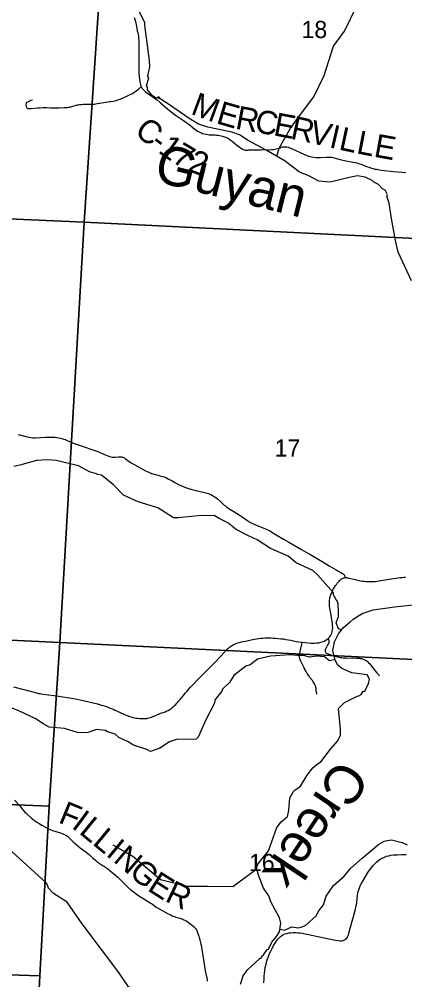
# Model space of a CAD drawing. Extents: x 0 to 34, y 0 to 22.
# Drawn here: x 3.946 to 4.884, y 16.555 to 18.895 of the extents above; entities that cross this region are included whole.
import ezdxf

# ---------------------------------------------------------------- set-up
doc = ezdxf.new("R2010")
doc.units = 0
for name, color, linetype in [('GM_X_County_Road', 7, 'Continuous'), ('GM_X_County_Road_Text', 7, 'Continuous'), ('GM_X_Minor_River', 7, 'Continuous'), ('GM_X_Minor_River_Text', 7, 'Continuous'), ('GM_X_Section', 7, 'Continuous'), ('GM_X_Section_Text', 7, 'Continuous'), ('GM_X_State_Route', 7, 'Continuous'), ('GM_X_Township_Road', 7, 'Continuous'), ('GM_X_Township_Road_Text', 7, 'Continuous')]:
    doc.layers.add(name, color=color, linetype=linetype)

msp = doc.modelspace()

# ---------------------------------------------------------------- linework, layer by layer
at = {"layer": 'GM_X_County_Road'}
for points in [[(4.2252, 18.8992), (4.2267, 18.8949), (4.2283, 18.8894), (4.2307, 18.8786), (4.2329, 18.8674), (4.2339, 18.8626), (4.2348, 18.8581), (4.2355, 18.8535), (4.236, 18.8486), (4.2363, 18.8437), (4.2365, 18.8391), (4.2368, 18.833), (4.2369, 18.8274), (4.237, 18.8217), (4.237, 18.8009), (4.2367, 18.773), (4.2367, 18.7676), (4.2369, 18.7619), (4.2372, 18.7577), (4.2375, 18.7538), (4.2379, 18.7507), (4.2383, 18.7477), (4.2391, 18.7433), (4.24, 18.7391), (4.2409, 18.7356), (4.2418, 18.7328), (4.2429, 18.7301), (4.2438, 18.7284), (4.2448, 18.7266), (4.246, 18.725), (4.2477, 18.7231), (4.2495, 18.7213), (4.2526, 18.7188), (4.2655, 18.7096), (4.2704, 18.7063), (4.2748, 18.7033), (4.281, 18.6988), (4.2893, 18.692), (4.3075, 18.6762), (4.3257, 18.6612), (4.3427, 18.6499), (4.3508, 18.6444), (4.3535, 18.6428), (4.3559, 18.6411), (4.358, 18.6394), (4.3727, 18.6276), (4.376, 18.6251), (4.3797, 18.6228), (4.3837, 18.6206), (4.3864, 18.6193), (4.3891, 18.6182), (4.3918, 18.6173), (4.3967, 18.6159), (4.4009, 18.615), (4.4048, 18.6144), (4.4078, 18.614), (4.4105, 18.6138), (4.4223, 18.6134), (4.4263, 18.6132), (4.4298, 18.6129), (4.4334, 18.6123), (4.437, 18.6115), (4.44, 18.6107), (4.4428, 18.6098), (4.4462, 18.6087), (4.4492, 18.6075), (4.4521, 18.6062), (4.4551, 18.6044), (4.4592, 18.6017), (4.4635, 18.5983), (4.4755, 18.5887), (4.4862, 18.5801), (4.4886, 18.5788), (4.4907, 18.5778), (4.4933, 18.5769), (4.4958, 18.5764), (4.4986, 18.5763), (4.5012, 18.5764), (4.5039, 18.5768), (4.5076, 18.5771), (4.5121, 18.5773), (4.5348, 18.5775), (4.5598, 18.578), (4.5641, 18.5782), (4.5677, 18.5785), (4.5711, 18.5792), (4.574, 18.5801), (4.5783, 18.5816), (4.5804, 18.5824), (4.5832, 18.5834), (4.5866, 18.5843), (4.5895, 18.5847), (4.5928, 18.5847), (4.5966, 18.5843), (4.6, 18.5836), (4.6039, 18.5821), (4.6172, 18.5764), (4.6312, 18.57), (4.6442, 18.5641), (4.648, 18.5626), (4.6525, 18.5611), (4.6571, 18.56), (4.6627, 18.559), (4.6682, 18.5585), (4.6733, 18.5583), (4.6792, 18.5584), (4.6925, 18.559), (4.699, 18.5594), (4.7031, 18.5596), (4.7068, 18.5593), (4.7099, 18.5586), (4.7199, 18.5554), (4.727, 18.5536), (4.7403, 18.5505), (4.7573, 18.5472), (4.764, 18.546), (4.7694, 18.5447), (4.7735, 18.5434), (4.7775, 18.5419), (4.7887, 18.5375), (4.7987, 18.5339), (4.8028, 18.5326), (4.807, 18.5314), (4.811, 18.5304), (4.815, 18.5297), (4.8266, 18.5278), (4.8568, 18.5245), (4.8868, 18.5216)], [(3.9429, 17.8835), (3.9615, 17.8787), (3.9655, 17.8778), (3.9694, 17.877), (3.9741, 17.8763), (3.9783, 17.8759), (3.9815, 17.8758), (3.9852, 17.8758), (4.0091, 17.8772), (4.018, 17.8775), (4.0227, 17.8776), (4.0275, 17.8775), (4.0322, 17.8772), (4.037, 17.8767), (4.0414, 17.8758), (4.046, 17.8748), (4.0495, 17.8739), (4.0533, 17.8727), (4.0572, 17.8712), (4.0608, 17.8697), (4.077, 17.8628), (4.096, 17.8558), (4.1296, 17.8451), (4.1317, 17.8443), (4.1343, 17.8433), (4.153, 17.8348), (4.1573, 17.833), (4.1614, 17.8314), (4.1658, 17.83), (4.1693, 17.8291), (4.1727, 17.8285), (4.1759, 17.8282), (4.1788, 17.8283), (4.1868, 17.829), (4.1895, 17.8293), (4.1917, 17.8293), (4.1942, 17.8292), (4.1963, 17.8288), (4.1984, 17.8283), (4.2, 17.8276), (4.2015, 17.8266), (4.2042, 17.8248), (4.2132, 17.8178), (4.218, 17.8144), (4.2268, 17.8095), (4.2403, 17.8023), (4.2452, 17.7996), (4.2528, 17.7955), (4.2569, 17.7935), (4.2611, 17.7916), (4.2641, 17.7902), (4.2671, 17.7891), (4.2705, 17.7878), (4.2741, 17.7868), (4.2861, 17.7836), (4.2902, 17.7825), (4.294, 17.7815), (4.298, 17.7803), (4.3037, 17.778), (4.3082, 17.7759), (4.3175, 17.7709), (4.3239, 17.7672), (4.3349, 17.7615), (4.3443, 17.7571), (4.351, 17.7543), (4.3566, 17.7525), (4.3612, 17.7511), (4.3658, 17.7498), (4.3825, 17.7457), (4.3994, 17.7415), (4.4026, 17.7406), (4.4059, 17.7397), (4.4091, 17.7386), (4.4122, 17.7372), (4.4158, 17.7355), (4.4187, 17.7338), (4.4211, 17.7323), (4.4234, 17.7308), (4.4286, 17.7265), (4.4364, 17.7194), (4.4447, 17.712), (4.4473, 17.7097), (4.45, 17.7077), (4.4583, 17.7018), (4.4679, 17.6958), (4.4807, 17.6881), (4.4833, 17.6865), (4.4857, 17.685), (4.488, 17.6835), (4.4903, 17.6818), (4.5018, 17.6734), (4.5037, 17.6721), (4.5055, 17.6711), (4.513, 17.6673), (4.5284, 17.6606), (4.5453, 17.6536), (4.5484, 17.6523), (4.5519, 17.6507), (4.5544, 17.6495), (4.557, 17.6482), (4.5596, 17.6465), (4.5628, 17.6446), (4.5884, 17.6288), (4.6015, 17.6215), (4.6324, 17.604), (4.6439, 17.5975), (4.653, 17.5919), (4.6829, 17.5741), (4.7003, 17.5637), (4.7168, 17.5544), (4.732, 17.5454), (4.734, 17.5441), (4.7352, 17.5432), (4.7359, 17.5425), (4.7364, 17.5418), (4.7371, 17.5407), (4.7375, 17.5397), (4.7379, 17.5386), (4.739, 17.535)], [(3.9319, 17.2694), (3.9755, 17.2575), (3.9929, 17.2532), (3.9963, 17.2525), (3.9995, 17.2519), (4.0028, 17.2514), (4.0307, 17.2476), (4.0727, 17.2417), (4.0785, 17.2407), (4.0826, 17.24), (4.0868, 17.239), (4.0942, 17.2374), (4.1048, 17.2348), (4.1357, 17.2274), (4.1412, 17.2259), (4.1461, 17.2246), (4.1504, 17.2233), (4.1549, 17.2218), (4.1592, 17.2202), (4.1628, 17.2189), (4.1667, 17.2174), (4.1704, 17.2159), (4.1743, 17.2143), (4.1782, 17.2126), (4.1821, 17.2109), (4.2001, 17.2028), (4.2085, 17.199), (4.2118, 17.1977), (4.2151, 17.1966), (4.2184, 17.1956), (4.2223, 17.1946), (4.2263, 17.1938), (4.2302, 17.1931), (4.2341, 17.1926), (4.238, 17.1922), (4.2415, 17.192), (4.2446, 17.1919), (4.2477, 17.1918), (4.2506, 17.1919), (4.2532, 17.192), (4.256, 17.1923), (4.2585, 17.1927), (4.2612, 17.1933), (4.264, 17.194), (4.2672, 17.1951), (4.2709, 17.1967), (4.2757, 17.1987), (4.2865, 17.2034), (4.2897, 17.2047), (4.2931, 17.2058), (4.3005, 17.2085), (4.3031, 17.2096), (4.3054, 17.2107), (4.3077, 17.2118), (4.3102, 17.2132), (4.3126, 17.2147), (4.315, 17.2164), (4.3173, 17.218), (4.3197, 17.2199), (4.3216, 17.2216), (4.3238, 17.2236), (4.3267, 17.2263), (4.3293, 17.2291), (4.3315, 17.2314), (4.3336, 17.2339), (4.3371, 17.2379), (4.3452, 17.2482), (4.3495, 17.2534), (4.3536, 17.2581), (4.3622, 17.2679), (4.3694, 17.2756), (4.38, 17.2867), (4.4003, 17.3073), (4.4193, 17.3263), (4.4371, 17.3449), (4.4504, 17.3593), (4.4526, 17.3615), (4.4549, 17.3636), (4.4576, 17.3657), (4.4597, 17.3673), (4.4621, 17.369), (4.4648, 17.3705), (4.4676, 17.3719), (4.4705, 17.3732), (4.4737, 17.3745), (4.478, 17.3759), (4.4841, 17.3776), (4.4896, 17.3791), (4.4963, 17.3806), (4.507, 17.383), (4.5131, 17.3842), (4.5181, 17.3851), (4.5233, 17.386), (4.5283, 17.3868), (4.5338, 17.3874), (4.5383, 17.3878), (4.5434, 17.3882), (4.5476, 17.3884), (4.5521, 17.3886), (4.5577, 17.3883), (4.564, 17.388), (4.5704, 17.3875), (4.5763, 17.387), (4.5822, 17.3864), (4.5884, 17.3856), (4.5945, 17.3846), (4.6, 17.3837), (4.6064, 17.3824), (4.613, 17.3811), (4.6193, 17.3799), (4.6252, 17.379), (4.6346, 17.3777), (4.6561, 17.3758), (4.66, 17.3756), (4.6641, 17.3756), (4.6694, 17.376), (4.6746, 17.3766), (4.6793, 17.3776), (4.6839, 17.379), (4.6879, 17.3805), (4.692, 17.3826), (4.6953, 17.3848), (4.6977, 17.3869), (4.701, 17.3903), (4.7028, 17.3929), (4.7048, 17.3962), (4.7063, 17.3997), (4.7076, 17.404), (4.7084, 17.4084), (4.7086, 17.4121), (4.7084, 17.4183), (4.7079, 17.4238), (4.7073, 17.428), (4.7066, 17.4331), (4.7028, 17.4529), (4.7021, 17.457), (4.7014, 17.4614), (4.701, 17.465), (4.7008, 17.4685), (4.7007, 17.4716), (4.7007, 17.4748), (4.7009, 17.4776), (4.7011, 17.4803), (4.7015, 17.4832), (4.7019, 17.486), (4.7026, 17.4886), (4.7034, 17.4912), (4.7042, 17.4937), (4.7054, 17.4968), (4.7063, 17.4991), (4.7073, 17.5015), (4.7087, 17.5041), (4.71, 17.5066), (4.7114, 17.5091), (4.7129, 17.5117), (4.7157, 17.5161), (4.7175, 17.5187), (4.7198, 17.5217), (4.722, 17.5244), (4.7239, 17.5266), (4.7262, 17.5287), (4.7289, 17.5309), (4.7302, 17.5319), (4.7316, 17.5326), (4.7328, 17.5333), (4.7344, 17.5339), (4.7359, 17.5344), (4.7372, 17.5347), (4.739, 17.535)], [(4.739, 17.535), (4.7404, 17.535), (4.7418, 17.535), (4.744, 17.5347), (4.7463, 17.5342), (4.7563, 17.5318), (4.7661, 17.5294), (4.7719, 17.5281), (4.7765, 17.5273), (4.781, 17.5267), (4.7854, 17.5261), (4.7903, 17.5258), (4.7945, 17.5256), (4.7987, 17.5254), (4.8034, 17.5254), (4.808, 17.5256), (4.8121, 17.5259), (4.8164, 17.5264), (4.8211, 17.527), (4.8257, 17.5277), (4.8622, 17.5336), (4.868, 17.5345), (4.8732, 17.5351), (4.878, 17.5356), (4.882, 17.536), (4.8861, 17.5361)]]:
    msp.add_lwpolyline(points, dxfattribs=at)
at = {"layer": 'GM_X_Minor_River'}
for points in [[(4.5737, 18.5643), (4.5782, 18.5812), (4.6058, 18.6297), (4.6228, 18.6531), (4.6625, 18.7061), (4.6876, 18.7585), (4.6984, 18.7915), (4.7101, 18.8299), (4.737, 18.8666), (4.7672, 18.9276), (4.8352, 19.0154), (4.8515, 19.0297)], [(4.9003, 18.2577), (4.8791, 18.3033), (4.8681, 18.3276), (4.8613, 18.3564), (4.8514, 18.41), (4.8461, 18.4472), (4.8404, 18.4647), (4.8423, 18.4677), (4.8366, 18.4791), (4.8294, 18.4825), (4.82, 18.4931), (4.8086, 18.4981), (4.8048, 18.5026), (4.7874, 18.5106), (4.7693, 18.5135), (4.753, 18.5108), (4.702, 18.4986), (4.6744, 18.5012), (4.6491, 18.5144), (4.6279, 18.5231), (4.5969, 18.5466), (4.5927, 18.5492), (4.5466, 18.5761), (4.5027, 18.5999), (4.4819, 18.614), (4.4634, 18.6204), (4.4044, 18.632), (4.3821, 18.6399), (4.3571, 18.6555), (4.311, 18.6869), (4.2886, 18.7013), (4.2852, 18.7066), (4.283, 18.7043), (4.2856, 18.7032), (4.2833, 18.7036), (4.2849, 18.7055), (4.2788, 18.7032), (4.2701, 18.7088), (4.258, 18.7236), (4.2576, 18.7301), (4.2557, 18.7327), (4.261, 18.7529), (4.2587, 18.7567), (4.2632, 18.7795), (4.2625, 18.7951), (4.251, 18.881), (4.251, 18.8867), (4.231, 18.928)], [(4.7303, 17.4078), (4.723, 17.4102), (4.717, 17.425), (4.7226, 17.4402), (4.7226, 17.4489), (4.7219, 17.4732), (4.7109, 17.4934), (4.7109, 17.4983), (4.6719, 17.5419), (4.6598, 17.5525), (4.6197, 17.5711), (4.6, 17.587), (4.5573, 17.6062), (4.5248, 17.6271), (4.5036, 17.6365), (4.5002, 17.6388), (4.4733, 17.6524), (4.4529, 17.6687), (4.4325, 17.6789), (4.4204, 17.6865), (4.3977, 17.6853), (4.3894, 17.6868), (4.3327, 17.6806), (4.321, 17.6806), (4.2828, 17.7048), (4.2347, 17.7199), (4.1996, 17.7361), (4.175, 17.7615), (4.1462, 17.7846), (4.1368, 17.7865), (4.1334, 17.7876), (4.1167, 17.7925), (4.0899, 17.8073), (4.0358, 17.8208), (4.0146, 17.8223), (3.9878, 17.8203), (3.947, 17.8092), (3.9326, 17.8061)], [(4.6465, 17.0541), (4.6598, 17.0714), (4.6708, 17.0805), (4.6799, 17.0863), (4.7029, 17.1171), (4.7203, 17.1369), (4.7274, 17.1506), (4.7274, 17.1662), (4.7228, 17.2163), (4.7376, 17.2308), (4.7682, 17.2461), (4.7723, 17.2472), (4.778, 17.2503), (4.7825, 17.2587), (4.7856, 17.2575), (4.7954, 17.2765), (4.798, 17.288), (4.7923, 17.2982), (4.7553, 17.3031), (4.7307, 17.314), (4.7212, 17.322), (4.7148, 17.3341), (4.7091, 17.3573), (4.7132, 17.379), (4.7227, 17.398), (4.7351, 17.414), (4.7514, 17.4277), (4.7586, 17.4342), (4.7801, 17.4479), (4.8069, 17.4563), (4.8591, 17.4641), (4.9196, 17.4703)], [(4.7144, 17.3358), (4.7008, 17.3322), (4.6887, 17.3424), (4.6694, 17.3439), (4.6517, 17.3416), (4.6384, 17.3453), (4.6226, 17.3453), (4.6048, 17.3472), (4.5572, 17.344), (4.5258, 17.3367), (4.5073, 17.323), (4.4975, 17.3196), (4.468, 17.2963), (4.457, 17.2799), (4.4404, 17.2636), (4.4389, 17.2582), (4.4223, 17.238), (4.42, 17.2278), (4.3997, 17.189), (4.3812, 17.1464), (4.3759, 17.1418), (4.3645, 17.1406), (4.3309, 17.1417), (4.3113, 17.1355), (4.2878, 17.1195), (4.2652, 17.1115), (4.2561, 17.1164), (4.2236, 17.1266), (4.2088, 17.1361), (4.188, 17.1455), (4.1789, 17.1538), (4.1612, 17.1591), (4.1585, 17.1603), (4.1555, 17.1629), (4.1336, 17.1655), (4.1124, 17.1575), (4.0901, 17.157), (4.0561, 17.1672), (4.0186, 17.1706), (4.0035, 17.1793), (3.9861, 17.191), (3.9464, 17.2095), (3.9241, 17.219)], [(4.4842, 16.545), (4.4906, 16.5648), (4.5008, 16.58), (4.5117, 16.5891), (4.5314, 16.6074), (4.5363, 16.609), (4.5348, 16.6112), (4.5401, 16.6162), (4.5491, 16.6291), (4.5525, 16.6299), (4.5608, 16.6474), (4.5714, 16.6611), (4.5793, 16.6725), (4.5827, 16.6934), (4.58, 16.7029), (4.5793, 16.7067), (4.5577, 16.7451), (4.5535, 16.7603), (4.5399, 16.7788), (4.5282, 16.8104), (4.5232, 16.8282), (4.5266, 16.837), (4.5519, 16.8693), (4.5727, 16.9264), (4.5832, 16.9401), (4.5987, 16.9534), (4.6021, 16.9679), (4.604, 16.999), (4.6123, 17.0131), (4.616, 17.0173), (4.63, 17.0268), (4.6465, 17.0541)], [(4.3191, 16.2364), (4.3286, 16.2594), (4.3296, 16.2772), (4.3221, 16.3181), (4.3114, 16.3507), (4.2973, 16.4225), (4.2824, 16.453), (4.2655, 16.4703), (4.2519, 16.4836), (4.2367, 16.5167), (4.2116, 16.538), (4.1877, 16.5733), (4.0987, 16.692), (4.0621, 16.7448), (4.0288, 16.766), (4.0171, 16.7789), (4.0136, 16.7881), (4.0099, 16.7928), (3.9283, 16.8675), (3.9083, 16.905)], [(4.5803, 16.6784), (4.5914, 16.6764), (4.6092, 16.6848), (4.6243, 16.6821), (4.6341, 16.6841), (4.6428, 16.6883), (4.6685, 16.7115), (4.6745, 16.7233), (4.6859, 16.7378), (4.693, 16.7591), (4.7104, 16.7853), (4.7361, 16.8078), (4.7527, 16.8272), (4.7806, 16.852), (4.8207, 16.8859), (4.8339, 16.8932), (4.8369, 16.8936), (4.852, 16.8962), (4.8774, 16.8898), (4.8899, 16.8846)], [(4.5242, 16.8246), (4.4658, 16.7817), (4.4046, 16.7825), (4.3551, 16.7825), (4.2894, 16.7991), (4.2209, 16.8567), (4.1745, 16.8836)]]:
    msp.add_lwpolyline(points, dxfattribs=at)
at = {"layer": 'GM_X_Section'}
for points in [[(3.1447, 19.4715), (4.1716, 19.4188), (4.1036, 18.4009), (3.0707, 18.4461)], [(4.1716, 19.4188), (5.2288, 19.368), (5.1578, 18.3486), (4.1036, 18.4009)], [(3.0707, 18.4461), (4.1036, 18.4009), (4.0444, 17.3771), (3.0145, 17.426)], [(4.1036, 18.4009), (5.1578, 18.3486), (5.0921, 17.3266), (4.0444, 17.3771)], [(3.0145, 17.426), (4.0444, 17.3771), (4.0188, 16.9784), (2.9891, 17.0205)], [(4.0444, 17.3771), (5.0921, 17.3266), (5.0662, 16.9077), (5.041, 16.4863), (5.0334, 16.328), (4.4335, 16.3564), (3.9862, 16.3827), (3.9864, 16.3863), (3.9959, 16.5649), (4.0188, 16.9784)], [(2.9891, 17.0205), (4.0188, 16.9784), (3.9959, 16.5649), (2.9626, 16.5982)], [(2.9626, 16.5982), (3.9959, 16.5649), (3.9864, 16.3863), (2.9504, 16.4035)]]:
    msp.add_lwpolyline(points, close=True, dxfattribs=at)
at = {"layer": 'GM_X_State_Route'}
msp.add_lwpolyline([(4.5412, 16.5479), (4.5416, 16.5577), (4.5419, 16.5645), (4.5424, 16.5706), (4.5434, 16.5778), (4.5445, 16.5854), (4.5462, 16.5932), (4.5486, 16.6017), (4.5518, 16.6109), (4.5549, 16.6191), (4.5578, 16.6255), (4.5611, 16.632), (4.5646, 16.6387), (4.5694, 16.6465), (4.5736, 16.6524), (4.577, 16.6564), (4.5809, 16.6603), (4.5848, 16.6634), (4.5883, 16.6655), (4.5923, 16.6671), (4.5969, 16.6684), (4.6018, 16.6695), (4.6066, 16.6702), (4.612, 16.6706), (4.6155, 16.6707), (4.6197, 16.6705), (4.6244, 16.6701), (4.6292, 16.6695), (4.6341, 16.6687), (4.703, 16.6544), (4.7157, 16.6518), (4.722, 16.6508), (4.7266, 16.6504), (4.7305, 16.6506), (4.7339, 16.6512), (4.7369, 16.6524), (4.7396, 16.6541), (4.7418, 16.6563), (4.7434, 16.6583), (4.7452, 16.6614), (4.7468, 16.665), (4.7482, 16.6694), (4.7556, 16.6984), (4.763, 16.724), (4.7641, 16.7281), (4.7652, 16.7329), (4.7662, 16.7384), (4.767, 16.7439), (4.7691, 16.7614), (4.7699, 16.7664), (4.7706, 16.7704), (4.7718, 16.7748), (4.7734, 16.7794), (4.7754, 16.7841), (4.7779, 16.7893), (4.7816, 16.7959), (4.796, 16.819), (4.799, 16.8233), (4.8018, 16.8271), (4.8064, 16.8329), (4.8109, 16.838), (4.8158, 16.8427), (4.8205, 16.8466), (4.825, 16.8497), (4.8293, 16.8521), (4.8343, 16.8544), (4.8395, 16.8562), (4.8448, 16.8577), (4.8502, 16.8587), (4.857, 16.8596), (4.8656, 16.8602), (4.8767, 16.8604), (4.8811, 16.8605), (4.8873, 16.8609)], dxfattribs=at)
at = {"layer": 'GM_X_Township_Road'}
for points in [[(3.9775, 18.6982), (3.9736, 18.6971), (3.9687, 18.6953), (3.9639, 18.6927), (3.9626, 18.6916), (3.9621, 18.6901), (3.9618, 18.6885), (3.962, 18.686), (3.9626, 18.683), (3.9632, 18.6813), (3.9642, 18.6796), (3.9652, 18.6785), (3.9665, 18.678), (3.9693, 18.6778), (3.9744, 18.6781), (3.99, 18.6792), (3.9966, 18.6796), (4.004, 18.6799), (4.0086, 18.68), (4.0128, 18.6799), (4.0219, 18.6797), (4.0284, 18.6797), (4.034, 18.6797), (4.0431, 18.6798), (4.0552, 18.6801), (4.0607, 18.6802), (4.063, 18.6803), (4.0657, 18.6807), (4.0686, 18.6814), (4.0737, 18.6831), (4.0845, 18.686), (4.0867, 18.6865), (4.0889, 18.6868), (4.0919, 18.6873), (4.0968, 18.6879), (4.1012, 18.6884), (4.1057, 18.6887), (4.11, 18.6887), (4.1163, 18.6885), (4.1208, 18.6883), (4.1249, 18.6885), (4.1282, 18.6888), (4.1317, 18.6893), (4.1363, 18.6901), (4.1614, 18.6944), (4.1651, 18.6949), (4.1688, 18.6953), (4.175, 18.6961), (4.1783, 18.6966), (4.1813, 18.6972), (4.1836, 18.6978), (4.1858, 18.6986), (4.1916, 18.7009), (4.2076, 18.7079), (4.2154, 18.7116), (4.221, 18.7144), (4.2245, 18.7165), (4.2273, 18.7184), (4.2305, 18.7209), (4.2331, 18.723), (4.2355, 18.7251), (4.2372, 18.7266), (4.2391, 18.7279), (4.241, 18.729), (4.2429, 18.7301)], [(4.6977, 17.3869), (4.6986, 17.3843), (4.699, 17.383), (4.6993, 17.3814), (4.6994, 17.3798), (4.6992, 17.3784), (4.6989, 17.377), (4.6981, 17.3746), (4.6968, 17.372), (4.6918, 17.3627), (4.691, 17.3611), (4.6904, 17.3594), (4.6903, 17.3576), (4.6903, 17.3564), (4.6905, 17.3551), (4.6911, 17.3535), (4.6921, 17.3522), (4.6934, 17.3512), (4.6952, 17.3502), (4.6976, 17.3492), (4.7136, 17.3439), (4.7171, 17.3428), (4.7208, 17.3419), (4.7237, 17.3413), (4.7269, 17.3408), (4.7308, 17.3402), (4.7342, 17.3399), (4.7373, 17.3396), (4.7424, 17.3394), (4.7667, 17.3388), (4.7726, 17.3386), (4.7757, 17.3383), (4.7785, 17.3378), (4.7814, 17.337), (4.7843, 17.3359), (4.7872, 17.3345), (4.7898, 17.333), (4.7921, 17.3314), (4.794, 17.3299), (4.796, 17.3277), (4.7978, 17.3256), (4.8027, 17.3196), (4.8152, 17.3037), (4.8222, 17.2957)], [(4.6698, 17.251), (4.6685, 17.262), (4.6682, 17.2647), (4.6678, 17.2673), (4.6673, 17.2691), (4.6666, 17.2711), (4.6659, 17.273), (4.665, 17.2748), (4.6639, 17.2767), (4.6626, 17.2788), (4.6609, 17.2816), (4.659, 17.2842), (4.653, 17.2922), (4.6494, 17.2972), (4.6463, 17.3018), (4.6436, 17.3061), (4.6408, 17.3111), (4.6389, 17.315), (4.6304, 17.3334), (4.6289, 17.3374), (4.628, 17.3411), (4.6277, 17.3441), (4.6277, 17.3472), (4.6283, 17.3512), (4.6291, 17.355), (4.6333, 17.3726), (4.6346, 17.3777)], [(3.9344, 16.9934), (3.9459, 16.9804), (3.9547, 16.9696), (3.9595, 16.9639), (3.9629, 16.9603), (3.9661, 16.957), (3.9744, 16.9498), (3.9787, 16.9464), (3.9868, 16.9406), (3.9937, 16.9362), (4.0009, 16.9317), (4.0188, 16.9225), (4.0228, 16.9208), (4.0269, 16.9192), (4.0456, 16.9135), (4.05, 16.912), (4.0537, 16.9105), (4.0576, 16.9087), (4.0603, 16.9071), (4.0627, 16.9054), (4.0652, 16.9031), (4.0732, 16.895), (4.0772, 16.8914), (4.0825, 16.8866), (4.0885, 16.8816), (4.0941, 16.8772), (4.1054, 16.869), (4.1161, 16.8603), (4.125, 16.8518), (4.131, 16.8465), (4.1346, 16.8435), (4.137, 16.8417), (4.1396, 16.8397), (4.1423, 16.8379), (4.1447, 16.8363), (4.1472, 16.8346), (4.1502, 16.8329), (4.1529, 16.8314), (4.1554, 16.8299), (4.1576, 16.8284), (4.1603, 16.8264), (4.1717, 16.817), (4.1792, 16.8109), (4.1815, 16.8089), (4.1844, 16.8062), (4.2143, 16.7773), (4.2157, 16.776), (4.2175, 16.7745), (4.2204, 16.7721), (4.2366, 16.7603), (4.2486, 16.7524), (4.262, 16.7444), (4.2652, 16.7424), (4.2672, 16.7412), (4.2696, 16.7396), (4.2788, 16.7327), (4.2817, 16.7308), (4.3064, 16.7171), (4.3106, 16.715), (4.3156, 16.7125), (4.3198, 16.7108), (4.3235, 16.7094), (4.3269, 16.7083), (4.3299, 16.7072), (4.3332, 16.7062), (4.3361, 16.7053), (4.3416, 16.7037), (4.3439, 16.7028), (4.3463, 16.7018), (4.3488, 16.7007), (4.3537, 16.6979), (4.3606, 16.6929), (4.3674, 16.6875), (4.371, 16.6846), (4.3722, 16.6836), (4.3732, 16.6825), (4.3741, 16.6815), (4.375, 16.6802), (4.3769, 16.6773), (4.3776, 16.676), (4.3783, 16.6745), (4.379, 16.6726), (4.3828, 16.6615), (4.3836, 16.6587), (4.3844, 16.6558), (4.3869, 16.6457), (4.3876, 16.6426), (4.3881, 16.6395), (4.394, 16.6038), (4.3983, 16.5772), (4.4027, 16.5559), (4.4032, 16.5522)]]:
    msp.add_lwpolyline(points, dxfattribs=at)

# ---------------------------------------------------------------- texts
at = {"layer": 'GM_X_County_Road_Text'}
for s, rotation, p in [('M', 339.67, (4.3607, 18.6652)), ('E', 343.7296, (4.4227, 18.6424)), ('R', 349.4099, (4.4695, 18.6291)), ('C', 350.5171, (4.5166, 18.6203)), ('C', 321.9763, (4.2235, 18.6167)), ('E', 349.3137, (4.5623, 18.6127)), ('R', 347.667, (4.6036, 18.6049)), ('V', 347.0302, (4.6491, 18.5949)), ('I', 347.0574, (4.6978, 18.5837)), ('L', 347.6943, (4.7212, 18.5783)), ('-', 322.995, (4.2612, 18.5872)), ('1', 324.6859, (4.2813, 18.5721)), ('L', 348.934, (4.7641, 18.569)), ('E', 349.7491, (4.8066, 18.5607)), ('7', 329.3821, (4.3141, 18.5491)), ('2', 338.7231, (4.3533, 18.5269))]:
    msp.add_text(s, height=0.0568, rotation=rotation, dxfattribs=at).set_placement(p)
at = {"layer": 'GM_X_Minor_River_Text'}
for s, rotation, p in [('Guyan', 346.0032, (4.27, 18.5019)), ('Creek', 236.1304, (4.7233, 17.0975))]:
    msp.add_text(s, height=0.09469, rotation=rotation, dxfattribs=at).set_placement(p)
at = {"layer": 'GM_X_Section_Text'}
for s, p in [('18', (4.6328, 18.8494)), ('17', (4.5674, 17.8299)), ('16', (4.5049, 16.8202))]:
    msp.add_text(s, height=0.04186, rotation=0, dxfattribs=at).set_placement(p)
at = {"layer": 'GM_X_Township_Road_Text'}
for s, rotation, p in [('F', 337.6802, (4.0384, 16.9396)), ('I', 323.4986, (4.0706, 16.9269)), ('L', 320.6334, (4.0888, 16.9135)), ('L', 320.4721, (4.1216, 16.8866)), ('I', 320.4393, (4.1544, 16.8595)), ('N', 319.5629, (4.1722, 16.8448)), ('G', 319.276, (4.2102, 16.8124)), ('E', 327.3764, (4.2551, 16.7746)), ('R', 334.7222, (4.2979, 16.7478))]:
    msp.add_text(s, height=0.0568, rotation=rotation, dxfattribs=at).set_placement(p)

doc.saveas('drawing.dxf')
